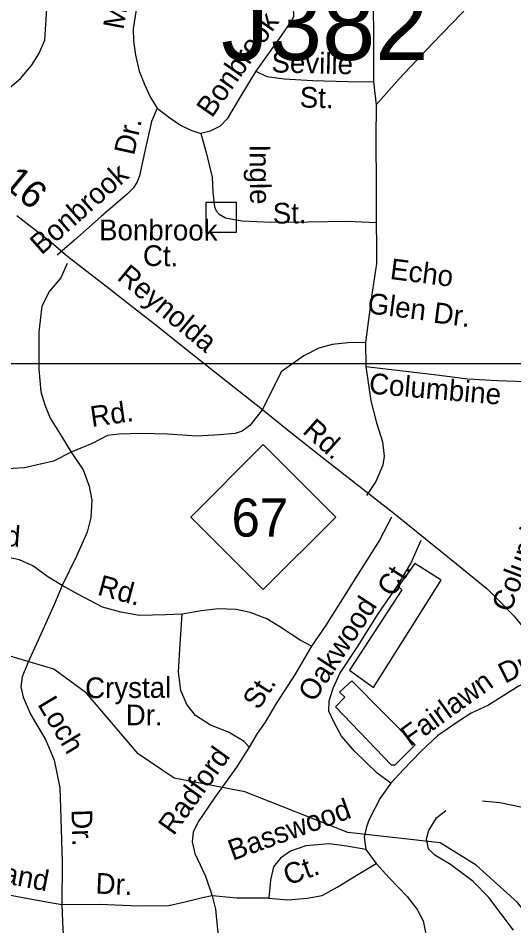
# Model space of a CAD drawing. Extents: x 1547597 to 1699558, y 810033 to 920809.
# Drawn here: x 1614263 to 1616539, y 872171 to 876336 of the extents above; entities that cross this region are included whole.
import ezdxf

# ---------------------------------------------------------------- set-up
doc = ezdxf.new("R2010")
doc.units = 0
for name, color, linetype in [('Exist Cultural Shopping Center Building Footprint', 7, 'Continuous'), ('Exist Hydrographic Creek Single Shore', 7, 'Continuous'), ('Exist Road Non-System Structure Non-Sys Other CELL', 7, 'Continuous'), ('Exist Road Non-System Structure Non-Sys Other Number Label', 7, 'Continuous'), ('Exist Road Non-System Type 51', 7, 'Continuous'), ('Exist Road Non-System Type 51 Label', 7, 'Continuous'), ('Exist Road Primary NC Label', 7, 'Continuous'), ('Exist Road Primary NC Service Mileage Hundredths English Label', 7, 'Continuous'), ('Exist Road Primary NC Shield CELL', 7, 'Continuous'), ('Exist Road Primary NC Shield Number Label', 7, 'Continuous'), ('Exist Road Primary NC UnDivided 4 Lane Attributed', 7, 'Continuous'), ('Map Preparation Inset Cut Line', 7, 'Continuous')]:
    doc.layers.add(name, color=color, linetype=linetype)

msp = doc.modelspace()

# ---------------------------------------------------------------- linework, layer by layer
at = {"layer": 'Exist Cultural Shopping Center Building Footprint'}
for points in [[(1615895.5, 873264.5), (1616206.2, 873756.3), (1616084.1, 873833.5), (1616008.7, 873727.5), (1616024.9, 873713.1), (1615784.3, 873344)], [(1615795.8, 873294.9), (1616086.8, 873001.6), (1615993.2, 872908.7), (1615977.1, 872908.7), (1615720.4, 873176.4), (1615763.5, 873219.5), (1615738.4, 873242.8)]]:
    msp.add_lwpolyline(points, close=True, dxfattribs=at)
at = {"layer": 'Exist Hydrographic Creek Single Shore'}
msp.add_lwpolyline([(1617072.7, 871631), (1616556.7, 872278.3), (1616366.7, 872449.7), (1616201.8, 872551.5), (1615776.8, 872599.4), (1615303.7, 872786.4), (1614979.8, 872848.7), (1614814.8, 872960.3), (1614576.7, 873237.7), (1614427.8, 873349.1), (1614220.8, 873409.1)], dxfattribs=at)
at = {"layer": 'Exist Road Non-System Structure Non-Sys Other CELL'}
msp.add_lwpolyline([(1615126.1, 875491.1), (1615265.1, 875491.1), (1615265.1, 875352), (1615126.1, 875352)], close=True, dxfattribs=at)
at = {"layer": 'Exist Road Non-System Type 51'}
for p, q in [((1615894.6, 876043.8), (1615907.5, 875937.6)), ((1615859.7, 872521.6), (1615907.1, 872457.2))]:
    msp.add_line(p, q, dxfattribs=at)
for points in [[(1614894.7, 877432.9), (1614897.9, 877364.8), (1614900.5, 877238.8), (1614900.5, 877058.9), (1614890.7, 876893), (1614885.3, 876775.1), (1614859.9, 876637.5), (1614828.2, 876497.9), (1614804.9, 876374.1), (1614791.9, 876286.3), (1614793.4, 876230.2), (1614802.7, 876166.2), (1614819.8, 876092), (1614845.1, 876027.9), (1614870.4, 875971.5), (1614901.8, 875923.2)], [(1613970.2, 875899.7), (1614030.5, 875921.1), (1614126.7, 875960), (1614203.2, 875999.1), (1614273.8, 876058.3), (1614324.4, 876117.7), (1614359, 876171.2), (1614385.7, 876234.9), (1614395.2, 876378.8), (1614405.5, 876582.7), (1614414, 876812.5), (1614420.4, 877028.3), (1614414.1, 877180.3), (1614407.2, 877264.5), (1614397.9, 877328.5)], [(1616338.7, 877158.4), (1616379.4, 877043.9), (1616431.6, 876873.3), (1616465.9, 876729.2), (1616468.7, 876649.7), (1616452.7, 876570.3), (1616397.1, 876466), (1616299.9, 876359.1), (1616166.4, 876218.7), (1616012.8, 876056.4), (1615907.5, 875937.6)], [(1615799.6, 876844.6), (1615707.5, 876841.6), (1615603.6, 876836.9), (1615553.7, 876833.5), (1615533.6, 876827.8), (1615521.4, 876819.8), (1615514.9, 876804.7), (1615513, 876783.9), (1615499.4, 876634.1), (1615486.1, 876522.3), (1615484.5, 876491.5), (1615491.6, 876466.2), (1615520.7, 876392), (1615528.3, 876362), (1615527.3, 876343.2), (1615520, 876325.9), (1615469.2, 876252.5), (1615408.3, 876167.3), (1615355.5, 876091.9)], [(1615799.6, 876844.6), (1615838.4, 876732.3), (1615867.4, 876643.9), (1615884.5, 876569.7), (1615892.9, 876419.8), (1615894.6, 876227.7), (1615894.6, 876043.8)], [(1615355.5, 876091.9), (1615290.3, 875986.8), (1615247.7, 875915.2), (1615223.2, 875873.5), (1615190.9, 875839.9), (1615144.6, 875816.4), (1615102.6, 875806.9)], [(1615355.5, 876091.9), (1615405.2, 876067.3), (1615485.1, 876056.5), (1615614.8, 876049), (1615776.8, 876045.2), (1615894.6, 876043.8)], [(1614901.8, 875923.2), (1614875.2, 875861.5), (1614845.8, 875725.9), (1614820.5, 875612.1), (1614809.5, 875585.1), (1614793.5, 875557.2), (1614765.5, 875528.8), (1614644.6, 875426.2), (1614521.5, 875317.6), (1614442.7, 875248.6)], [(1614901.8, 875923.2), (1614959.4, 875878.4), (1615008.9, 875844), (1615056.7, 875821.4), (1615102.6, 875806.9)], [(1615907.5, 875937.6), (1615905.7, 875781.8), (1615907.3, 875563.8), (1615907.5, 875397.9)], [(1615102.6, 875806.9), (1615127.4, 875718.7), (1615154.1, 875606.3), (1615157.5, 875536.4), (1615164.8, 875470.2), (1615172.8, 875451.1), (1615186.3, 875436), (1615216.2, 875419.8), (1615289.9, 875404.9), (1615427.7, 875399.3), (1615593.6, 875401.5), (1615775.6, 875403.4), (1615907.5, 875397.9)], [(1615907.5, 875397.9), (1615908.3, 875287.8), (1615909.3, 875210), (1615885.6, 875056.2), (1615857.9, 874847.3)], [(1614488.3, 875210), (1614458.8, 875143.8), (1614408.1, 875082.2), (1614371.5, 875014.7), (1614358.5, 874896.7), (1614359, 874724.7), (1614367.9, 874620.7), (1614385.3, 874560.7), (1614410.9, 874500.4), (1614463.9, 874414), (1614507.3, 874343.5)], [(1615857.9, 874847.3), (1615777.7, 874845.7), (1615705.7, 874838.4), (1615643.5, 874821.3), (1615575.1, 874786), (1615470.4, 874713.3), (1615384.9, 874539.7)], [(1615857.9, 874847.3), (1615860.3, 874736.8)], [(1615860.3, 874736.8), (1615882.3, 874580.3), (1615909.3, 874478.1), (1615936.3, 874391.7), (1615943.6, 874325.7), (1615937.1, 874283.8), (1615906.2, 874210.2), (1615863.5, 874144.7)], [(1615860.3, 874736.8), (1616173.2, 874700), (1616328.8, 874680.2), (1616462.6, 874672.7), (1616638.4, 874666.7), (1616804.2, 874654.7), (1616883.3, 874656.1)], [(1615384.9, 874539.7), (1615327.5, 874466), (1615292.7, 874440.5), (1615259.4, 874429.2), (1615187.9, 874423.5), (1615083.6, 874418.1), (1614949.7, 874427.4), (1614829.9, 874430.4), (1614726, 874427.5), (1614673.8, 874420), (1614603.6, 874384.6), (1614507.3, 874343.5)], [(1614507.3, 874343.5), (1614425.1, 874302.4), (1614292.8, 874271.6), (1614110.8, 874261.3), (1613945, 874262.9), (1613741, 874260.8), (1613567.2, 874264.5)], [(1614507.3, 874343.5), (1614562.5, 874263.1), (1614589.8, 874188.7), (1614601.2, 874124.7), (1614596.5, 874044.9), (1614579.9, 873977), (1614530.9, 873867.6), (1614465.7, 873732.2)], [(1615978.3, 874045.5), (1615922.6, 873940.3), (1615801, 873749.5), (1615675.2, 873546.9), (1615610.3, 873453.6)], [(1614465.7, 873732.2), (1614400.1, 873772.7), (1614330.7, 873823.4), (1614269, 873850.1), (1614183.1, 873868.8), (1614063.4, 873875.8), (1613947.5, 873885), (1613805.7, 873910.3), (1613662.2, 873947.6), (1613560.5, 873966.7)], [(1615974.9, 872826), (1615912.5, 872871.5), (1615807.5, 872972.5), (1615748.3, 873040.9), (1615714.7, 873103.3), (1615689.4, 873155.6), (1615691.7, 873203.6), (1615710.3, 873261.2), (1615740.9, 873329.1), (1615823.9, 873456.3), (1615913.2, 873597.3), (1616004.4, 873730.4), (1616067.1, 873833.7), (1616114.2, 873939.8)], [(1614465.7, 873732.2), (1614431, 873648.4), (1614355.6, 873481.3), (1614308.6, 873377.8), (1614282.1, 873314.1), (1614275.6, 873268.2), (1614287.2, 873220.1), (1614320.4, 873141.8), (1614391.3, 873023.1), (1614428.4, 872930.9), (1614455.3, 872804.7), (1614460, 872664.7), (1614466.1, 872462.6), (1614464.4, 872266.7)], [(1615016.2, 873600.9), (1614942.2, 873597.6), (1614820.1, 873594.9), (1614734.4, 873609.7), (1614650.6, 873632.4), (1614541.3, 873691.4), (1614465.7, 873732.2)], [(1615610.3, 873453.6), (1615558.7, 873482.1), (1615465.2, 873542.8), (1615405.7, 873579.4), (1615328.1, 873608), (1615264.1, 873622.7), (1615182.1, 873625.4), (1615104.1, 873616.2), (1615016.2, 873600.9)], [(1615324.3, 872990.3), (1615300.7, 873016.6), (1615229.1, 873059.3), (1615147.3, 873092), (1615077.8, 873136.6), (1615038.4, 873187), (1615010.9, 873251.2), (1615000.4, 873336.1), (1615007, 873463.2), (1615016.2, 873600.9)], [(1615610.3, 873453.6), (1615535.3, 873326.2), (1615448.1, 873191.1), (1615397.3, 873105.7), (1615360.9, 873054), (1615324.3, 872990.3)], [(1616720.3, 873365.2), (1616708.4, 873329.2), (1616564, 873272.5), (1616423.3, 873183.9), (1616343.1, 873146.7), (1616276.8, 873103.3), (1616188.3, 873042.2), (1616113.6, 872972.9), (1616032.9, 872887.7), (1615974.9, 872826)], [(1615324.3, 872990.3), (1615265.4, 872898.9), (1615164.3, 872758), (1615089.3, 872648.7), (1615066.9, 872600.9), (1615062.6, 872557), (1615074.1, 872502.9), (1615123, 872398.5), (1615154.2, 872308.2)], [(1615974.9, 872826), (1615925.7, 872756.8), (1615874.9, 872659.4), (1615862.6, 872625.4), (1615852.3, 872577.6), (1615859.7, 872521.6)], [(1616757, 872746.9), (1616699, 872727.5), (1616626.9, 872714.1), (1616570.9, 872714.7), (1616475.2, 872735.6), (1616395.3, 872742.4)], [(1616537.8, 872151.2), (1616425.2, 872300.2), (1616352, 872374.9), (1616248.7, 872451.8), (1616177.2, 872494.5), (1616147.6, 872524.7), (1616137.9, 872570.8), (1616148.3, 872608.8), (1616184.9, 872666.5), (1616227, 872700)], [(1615859.7, 872521.6), (1615771.8, 872536.4), (1615691.9, 872547), (1615583.9, 872538.2), (1615513.8, 872512.8), (1615467.5, 872481.3), (1615435.3, 872441.5), (1615422.6, 872379.8), (1615413.9, 872297.7)], [(1615413.9, 872297.7), (1615501.8, 872290.9), (1615589.8, 872298.1), (1615659.9, 872309.5), (1615728.1, 872348.7), (1615822.6, 872405.9), (1615907.1, 872457.2)], [(1615907.1, 872457.2), (1615966.3, 872390.5), (1616049.5, 872305.8), (1616095.1, 872245.4), (1616122.4, 872193.2), (1616137.7, 872117.1), (1616134.8, 872007.1), (1616123.7, 871881.2), (1616110.7, 871785.4), (1616105.4, 871641.5), (1616095.9, 871469.8), (1616098.4, 871317.6), (1616088.5, 871095.9), (1616075.8, 870944.1)], [(1614464.4, 872266.7), (1614402.3, 872277.4), (1614292.7, 872298.5), (1614172.9, 872321.5), (1614077.2, 872336.5), (1614021.4, 872349), (1613975.6, 872371.3), (1613905.7, 872380)], [(1615154.2, 872308.2), (1615110.2, 872298.7), (1615036, 872281.4), (1614955.9, 872262.2), (1614816.1, 872261.4), (1614638.1, 872269), (1614464.4, 872266.7)], [(1615154.2, 872308.2), (1615169.6, 872248), (1615182.5, 872124.1), (1615190.3, 871880), (1615182.3, 871721.9), (1615194.1, 871642), (1615177.3, 871547.6), (1615130.7, 871417.4), (1615089, 871304.5), (1615022.9, 871151)], [(1615413.9, 872297.7), (1615268, 872297.3), (1615154.2, 872308.2)], [(1614464.4, 872266.7), (1614469.2, 872152.8), (1614483.9, 872016.6), (1614485.2, 871922.7), (1614462.3, 871830.9)]]:
    msp.add_lwpolyline(points, dxfattribs=at)
at = {"layer": 'Exist Road Primary NC Shield CELL'}
msp.add_lwpolyline([(1615056, 874046.4), (1615389, 874379.4), (1615722, 874046.4), (1615389, 873713.4)], close=True, dxfattribs=at)
at = {"layer": 'Exist Road Primary NC UnDivided 4 Lane Attributed'}
msp.add_lwpolyline([(1614257.4, 875430.4), (1614414.7, 875307.1), (1614491.3, 875242.7), (1614680.5, 875096.7), (1614764.8, 875028.7), (1614903.7, 874921.7), (1615027, 874822.4), (1615218.3, 874672.2), (1615384.9, 874539.7), (1615498.2, 874448.3), (1615644.9, 874331.4), (1615827.7, 874189.6), (1615988.6, 874064.2), (1616276.3, 873831.8), (1616416.6, 873717.7), (1616469, 873665.3), (1616539.2, 873593), (1616614.3, 873501.6), (1616673.1, 873419.4), (1616710, 873357.7)], dxfattribs=at)
at = {"layer": 'Map Preparation Inset Cut Line'}
for points in [[(1633724, 874749.3), (1571208, 874749.3), (1571208, 917817.4), (1633724, 917817.4)], [(1633724, 874749.3), (1571208, 874749.3), (1571208, 831307.2), (1633724, 831307.2)]]:
    msp.add_lwpolyline(points, close=True, dxfattribs=at)

# ---------------------------------------------------------------- texts
at = {"layer": 'Exist Road Non-System Structure Non-Sys Other Number Label'}
msp.add_text('J382', height=328.08, dxfattribs=at).set_placement((1615195.6, 876143.4))
at = {"layer": 'Exist Road Non-System Type 51 Label'}
for s, rotation, p in [('Minart', 79.3307, (1614745.8, 876279.6)), ('Bonbrook', 55.0093, (1615153.1, 875874.4)), ('Seville', 358.6242, (1615425.7, 876086.8)), ('St.', 358.6242, (1615555.4, 875925.8)), ('Dr.', 77.449, (1614795.4, 875702.5)), ('Ingle', 270.6003, (1615325.7, 875755.6)), ('Bonbrook', 41.4162, (1614370.3, 875246.1)), ('St.', 0.6003, (1615432.8, 875392.7)), ('Bonbrook', 359.8365, (1614634.9, 875316.7)), ('Ct.', 358.8944, (1614835.5, 875199.4)), ('Echo', 352.7195, (1615967.5, 875139.3)), ('Glen', 352.7195, (1615863.8, 874982.3)), ('Dr.', 352.7195, (1616166, 874939)), ('Columbine', 355.1151, (1615871.7, 874613.4)), ('Rd.', 8.2279, (1614601.7, 874459.3)), ('Columbine', 69.2603, (1616523.4, 873605.1)), ('Waterford', 355.482, (1613714.2, 873952.8)), ('Ct.', 57.6618, (1615984.9, 873674.7)), ('Rd.', 344.8324, (1614623, 873690.8)), ('Oakwood', 56.8626, (1615621.6, 873192.4)), ('Dr.', 26.6359, (1616498.4, 873280.7)), ('Crystal', 0.3065, (1614571.2, 873215.3)), ('St.', 57.164, (1615367.7, 873157.4)), ('Fairlawn', 35.8115, (1616063.4, 872990.5)), ('Loch', 300.8236, (1614350.1, 873188)), ('Dr.', 359.4526, (1614757.1, 873091.6)), ('Radford', 54.3224, (1614976.9, 872581.4)), ('Basswood', 19.8964, (1615248.5, 872469.1)), ('Dr.', 271.73, (1614508.1, 872704)), ('Oakland', 349.1101, (1613929.7, 872418.4)), ('Ct.', 19.8964, (1615501.9, 872355.1)), ('Dr.', 357.5486, (1614617.4, 872319.2))]:
    msp.add_text(s, height=95, rotation=rotation, dxfattribs=at).set_placement(p)
at = {"layer": 'Exist Road Primary NC Label'}
for s, rotation, p in [('Reynolda', 320.2671, (1614712.8, 875139.8)), ('Rd.', 318.3146, (1615564.5, 874435.5))]:
    msp.add_text(s, height=95, rotation=rotation, dxfattribs=at).set_placement(p)
at = {"layer": 'Exist Road Primary NC Service Mileage Hundredths English Label'}
msp.add_text('1.16', height=125, rotation=320.5993, dxfattribs=at).set_placement((1614078.1, 875658.7))
at = {"layer": 'Exist Road Primary NC Shield Number Label'}
msp.add_text('67', height=175, dxfattribs=at).set_placement((1615243.2, 873956.7))

doc.saveas('drawing.dxf')
